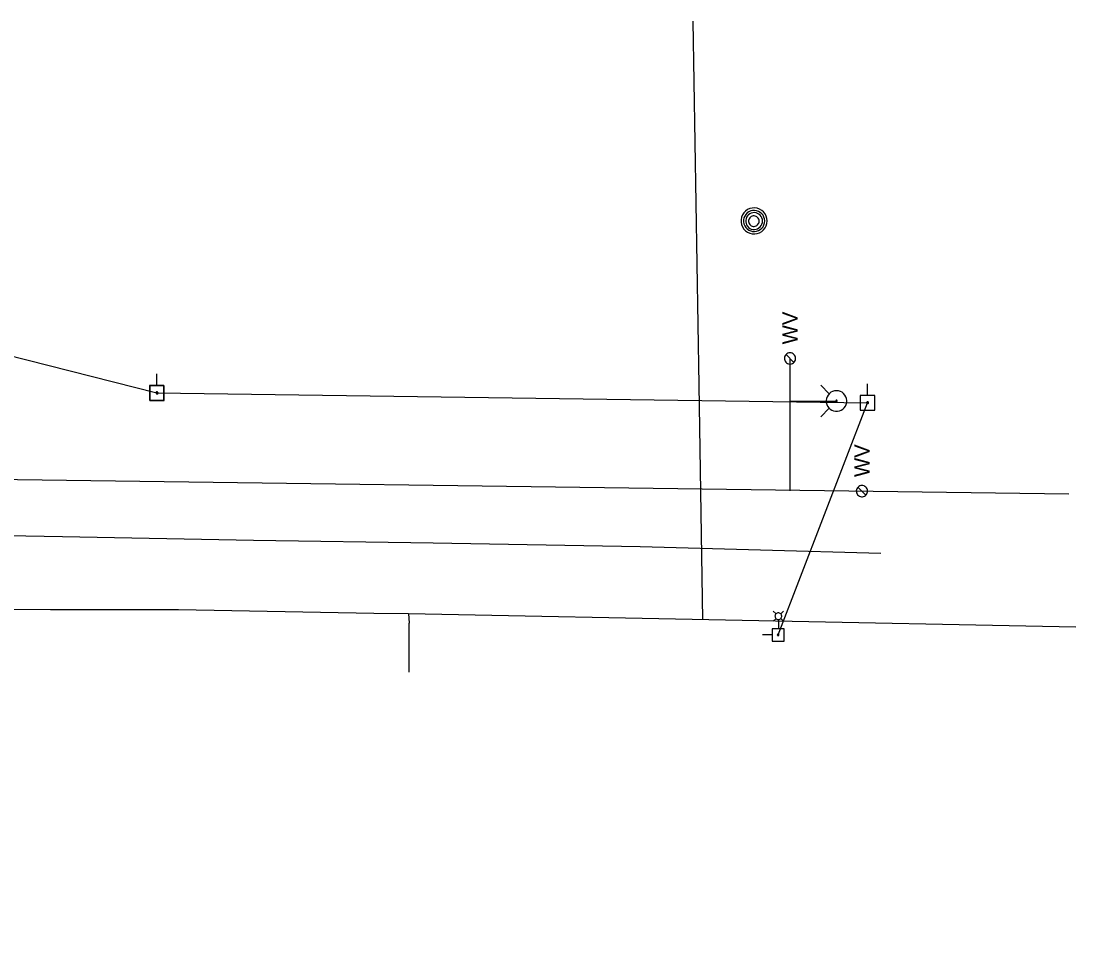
# Model space of a CAD drawing. Extents: x 600849 to 606371, y 330010 to 403088.
# Drawn here: x 604937 to 605204.3, y 339225 to 339457.4 of the extents above; entities that cross this region are included whole.
import ezdxf

# ---------------------------------------------------------------- set-up
doc = ezdxf.new("R2010")
doc.units = 0
for name, color, linetype in [('E_LTG', 7, 'Continuous'), ('E_UTL_EPowerPole', 7, 'Continuous'), ('E_UTL_G_UG', 7, 'Continuous'), ('E_UTL_MH', 7, 'Continuous'), ('E_UTL_Overhead', 7, 'Continuous'), ('E_UTL_T_UG', 7, 'Continuous'), ('E_UTL_W', 7, 'Continuous'), ('E_UTL_W_UG', 7, 'Continuous'), ('E_UTL_WHydrant', 7, 'Continuous')]:
    doc.layers.add(name, color=color, linetype=linetype)

msp = doc.modelspace()

# ---------------------------------------------------------------- linework, layer by layer
at = {"layer": 'E_LTG'}
for points in [[(605128.29, 339307.32), (605127.59, 339308.02)], [(605128.29, 339306.13), (605127.59, 339305.43)], [(605128.89, 339307.58), (605128.73, 339307.56), (605128.57, 339307.52), (605128.43, 339307.44), (605128.3, 339307.34), (605128.19, 339307.22), (605128.11, 339307.08), (605128.06, 339306.93), (605128.03, 339306.77), (605128.04, 339306.6), (605128.08, 339306.45), (605128.15, 339306.3), (605128.24, 339306.17), (605128.36, 339306.05), (605128.5, 339305.97), (605128.65, 339305.91), (605128.81, 339305.88), (605128.97, 339305.88), (605129.13, 339305.91), (605129.28, 339305.97), (605129.42, 339306.05), (605129.53, 339306.17), (605129.63, 339306.3), (605129.69, 339306.45), (605129.73, 339306.6), (605129.74, 339306.77), (605129.72, 339306.93), (605129.66, 339307.08), (605129.58, 339307.22), (605129.48, 339307.34), (605129.35, 339307.44), (605129.21, 339307.52), (605129.05, 339307.56), (605128.89, 339307.58)], [(605129.49, 339307.32), (605130.18, 339308.02)], [(605129.49, 339306.13), (605130.18, 339305.43)], [(605128.89, 339305.86), (605128.89, 339303.5)]]:
    msp.add_lwpolyline(points, dxfattribs=at)
at = {"layer": 'E_UTL_EPowerPole'}
for points in [[(604971.39, 339365.15), (604971.39, 339368.06)], [(604971.46, 339365.07), (604971.46, 339367.98)], [(604973.23, 339365.15), (604969.54, 339365.15)], [(604969.54, 339365.15), (604969.54, 339361.46)], [(604973.31, 339365.07), (604969.62, 339365.07)], [(604969.62, 339365.07), (604969.62, 339361.38)], [(604973.23, 339361.46), (604973.23, 339365.15)], [(604973.31, 339361.38), (604973.31, 339365.07)], [(605151.45, 339362.62), (605151.45, 339365.53)], [(604971.66, 339363.31), (604971.65, 339363.35), (604971.64, 339363.4), (604971.62, 339363.44), (604971.59, 339363.47), (604971.56, 339363.5), (604971.52, 339363.53), (604971.47, 339363.54), (604971.43, 339363.55), (604971.38, 339363.54), (604971.34, 339363.53), (604971.3, 339363.51), (604971.26, 339363.49), (604971.23, 339363.46), (604971.21, 339363.42), (604971.19, 339363.38), (604971.18, 339363.33), (604971.18, 339363.29), (604971.19, 339363.24), (604971.21, 339363.2), (604971.23, 339363.16), (604971.26, 339363.13), (604971.3, 339363.1), (604971.34, 339363.08), (604971.38, 339363.07), (604971.43, 339363.07), (604971.47, 339363.08), (604971.52, 339363.09), (604971.56, 339363.11), (604971.59, 339363.14), (604971.62, 339363.18), (604971.64, 339363.22), (604971.65, 339363.26), (604971.66, 339363.31)], [(604971.73, 339363.22), (604971.73, 339363.27), (604971.72, 339363.31), (604971.7, 339363.35), (604971.67, 339363.39), (604971.63, 339363.42), (604971.59, 339363.44), (604971.55, 339363.46), (604971.51, 339363.46), (604971.46, 339363.46), (604971.42, 339363.45), (604971.38, 339363.43), (604971.34, 339363.4), (604971.31, 339363.37), (604971.28, 339363.33), (604971.27, 339363.29), (604971.26, 339363.25), (604971.26, 339363.2), (604971.27, 339363.16), (604971.28, 339363.11), (604971.31, 339363.08), (604971.34, 339363.04), (604971.38, 339363.02), (604971.42, 339363), (604971.46, 339362.99), (604971.51, 339362.99), (604971.55, 339362.99), (604971.59, 339363.01), (604971.63, 339363.03), (604971.67, 339363.06), (604971.7, 339363.1), (604971.72, 339363.14), (604971.73, 339363.18), (604971.73, 339363.22)], [(605153.3, 339362.62), (605149.61, 339362.62)], [(605149.61, 339362.62), (605149.61, 339358.93)], [(605153.3, 339358.93), (605153.3, 339362.62)], [(604969.54, 339361.46), (604973.23, 339361.46)], [(604969.62, 339361.38), (604973.31, 339361.38)], [(605151.72, 339360.77), (605151.72, 339360.82), (605151.71, 339360.86), (605151.69, 339360.9), (605151.66, 339360.94), (605151.62, 339360.97), (605151.58, 339360.99), (605151.54, 339361.01), (605151.5, 339361.01), (605151.45, 339361.01), (605151.41, 339361), (605151.37, 339360.98), (605151.33, 339360.95), (605151.3, 339360.92), (605151.27, 339360.88), (605151.26, 339360.84), (605151.25, 339360.8), (605151.25, 339360.75), (605151.26, 339360.71), (605151.27, 339360.66), (605151.3, 339360.63), (605151.33, 339360.59), (605151.37, 339360.57), (605151.41, 339360.55), (605151.45, 339360.54), (605151.5, 339360.54), (605151.54, 339360.54), (605151.58, 339360.56), (605151.62, 339360.58), (605151.66, 339360.61), (605151.69, 339360.65), (605151.71, 339360.69), (605151.72, 339360.73), (605151.72, 339360.77)], [(605149.61, 339358.93), (605153.3, 339358.93)], [(605130.36, 339303.5), (605127.28, 339303.5)], [(605127.28, 339303.5), (605127.28, 339300.42)], [(605130.36, 339300.42), (605130.36, 339303.5)], [(605127.28, 339301.96), (605124.86, 339301.96)], [(605128.82, 339302.19), (605128.78, 339302.18), (605128.74, 339302.17), (605128.71, 339302.15), (605128.68, 339302.13), (605128.65, 339302.1), (605128.64, 339302.07), (605128.62, 339302.03), (605128.62, 339302), (605128.62, 339301.96), (605128.63, 339301.92), (605128.64, 339301.89), (605128.67, 339301.86), (605128.69, 339301.83), (605128.72, 339301.81), (605128.76, 339301.8), (605128.8, 339301.79), (605128.83, 339301.79), (605128.87, 339301.8), (605128.91, 339301.81), (605128.94, 339301.83), (605128.97, 339301.86), (605128.99, 339301.89), (605129, 339301.92), (605129.01, 339301.96), (605129.01, 339302), (605129.01, 339302.03), (605129, 339302.07), (605128.98, 339302.1), (605128.95, 339302.13), (605128.92, 339302.15), (605128.89, 339302.17), (605128.85, 339302.18), (605128.82, 339302.19)], [(605127.28, 339300.42), (605130.36, 339300.42)]]:
    msp.add_lwpolyline(points, dxfattribs=at)
at = {"layer": 'E_UTL_G_UG'}
for p, q in [((605108.8, 339365.26), (605107.28, 339457.42)), ((605109.78, 339305.91), (605108.8, 339365.26)), ((605035.2, 339307.44), (605204.27, 339303.98)), ((605035.36, 339292.51), (605035.36, 339304.95))]:
    msp.add_line(p, q, dxfattribs=at)
for points in [[(604848.74, 339224.99), (604839.38, 339263.68), (604833.64, 339289.73), (604829.38, 339309.27), (604842.98, 339310.1), (604884.47, 339308.8), (604885.27, 339308.62), (604944.46, 339308.43), (604976.87, 339308.43), (605026.37, 339307.52), (605035.2, 339307.44)], [(605035.2, 339307.44), (605035.36, 339304.95)]]:
    msp.add_lwpolyline(points, dxfattribs=at)
at = {"layer": 'E_UTL_MH'}
for points in [[(605126.05, 339406.81), (605125.99, 339407.44), (605125.81, 339408.04), (605125.52, 339408.6), (605125.13, 339409.09), (605124.66, 339409.5), (605124.12, 339409.81), (605123.52, 339410.02), (605122.9, 339410.11), (605122.28, 339410.08), (605121.67, 339409.93), (605121.1, 339409.67), (605120.58, 339409.31), (605120.15, 339408.85), (605119.81, 339408.32), (605119.58, 339407.74), (605119.46, 339407.13), (605119.46, 339406.5), (605119.58, 339405.88), (605119.81, 339405.3), (605120.15, 339404.77), (605120.58, 339404.32), (605121.1, 339403.95), (605121.67, 339403.69), (605122.28, 339403.54), (605122.9, 339403.52), (605123.52, 339403.6), (605124.12, 339403.81), (605124.66, 339404.12), (605125.13, 339404.53), (605125.52, 339405.03), (605125.81, 339405.58), (605125.99, 339406.19), (605126.05, 339406.81)], [(605125.43, 339406.81), (605125.38, 339407.31), (605125.24, 339407.8), (605125.01, 339408.25), (605124.69, 339408.65), (605124.31, 339408.99), (605123.87, 339409.24), (605123.38, 339409.41), (605122.88, 339409.48), (605122.37, 339409.46), (605121.88, 339409.34), (605121.41, 339409.13), (605121, 339408.83), (605120.65, 339408.46), (605120.37, 339408.03), (605120.18, 339407.56), (605120.09, 339407.06), (605120.09, 339406.55), (605120.18, 339406.05), (605120.37, 339405.58), (605120.65, 339405.15), (605121, 339404.78), (605121.41, 339404.49), (605121.88, 339404.28), (605122.37, 339404.16), (605122.88, 339404.13), (605123.38, 339404.21), (605123.87, 339404.37), (605124.31, 339404.63), (605124.69, 339404.96), (605125.01, 339405.36), (605125.24, 339405.81), (605125.38, 339406.3), (605125.43, 339406.81)], [(605124.87, 339406.78), (605124.83, 339407.18), (605124.71, 339407.57), (605124.53, 339407.93), (605124.28, 339408.25), (605123.97, 339408.51), (605123.62, 339408.72), (605123.24, 339408.85), (605122.84, 339408.91), (605122.43, 339408.89), (605122.04, 339408.79), (605121.67, 339408.62), (605121.34, 339408.39), (605121.06, 339408.09), (605120.85, 339407.75), (605120.7, 339407.38), (605120.62, 339406.98), (605120.62, 339406.58), (605120.7, 339406.18), (605120.85, 339405.8), (605121.06, 339405.46), (605121.34, 339405.17), (605121.67, 339404.93), (605122.04, 339404.77), (605122.43, 339404.67), (605122.84, 339404.65), (605123.24, 339404.71), (605123.62, 339404.84), (605123.97, 339405.04), (605124.28, 339405.31), (605124.53, 339405.63), (605124.71, 339405.99), (605124.83, 339406.38), (605124.87, 339406.78)], [(605124.01, 339406.76), (605123.99, 339407.02), (605123.92, 339407.26), (605123.8, 339407.48), (605123.64, 339407.68), (605123.45, 339407.85), (605123.23, 339407.97), (605122.99, 339408.06), (605122.74, 339408.09), (605122.49, 339408.08), (605122.24, 339408.02), (605122.01, 339407.92), (605121.81, 339407.77), (605121.63, 339407.59), (605121.5, 339407.37), (605121.4, 339407.14), (605121.35, 339406.89), (605121.35, 339406.64), (605121.4, 339406.39), (605121.5, 339406.15), (605121.63, 339405.94), (605121.81, 339405.76), (605122.01, 339405.61), (605122.24, 339405.5), (605122.49, 339405.44), (605122.74, 339405.43), (605122.99, 339405.47), (605123.23, 339405.55), (605123.45, 339405.68), (605123.64, 339405.84), (605123.8, 339406.04), (605123.92, 339406.27), (605123.99, 339406.51), (605124.01, 339406.76)]]:
    msp.add_lwpolyline(points, dxfattribs=at)
at = {"layer": 'E_UTL_Overhead'}
for points in [[(604485.37, 339456.11), (604639.72, 339429.19), (604682.95, 339430.26), (604817.61, 339402.27), (604971.42, 339363.31), (605151.48, 339360.77)], [(605128.82, 339301.99), (605151.48, 339360.77)]]:
    msp.add_lwpolyline(points, dxfattribs=at)
at = {"layer": 'E_UTL_T_UG'}
msp.add_lwpolyline([(604802.47, 339324.93), (604802.34, 339330.16), (604815.04, 339329.07), (604833.78, 339328.51), (604905.77, 339327.69), (604947.48, 339326.87), (604995.92, 339325.96), (605041.41, 339325.29), (605093.86, 339324.38), (605154.88, 339322.71)], dxfattribs=at)
at = {"layer": 'E_UTL_W'}
for points in [[(605131.84, 339373.42), (605131.57, 339373.39), (605131.31, 339373.32), (605131.07, 339373.19), (605130.86, 339373.02), (605130.68, 339372.82), (605130.54, 339372.58), (605130.45, 339372.33), (605130.42, 339372.06), (605130.43, 339371.79), (605130.49, 339371.52), (605130.6, 339371.28), (605130.76, 339371.06), (605130.96, 339370.87), (605131.19, 339370.72), (605131.44, 339370.62), (605131.7, 339370.57), (605131.98, 339370.57), (605132.24, 339370.62), (605132.49, 339370.72), (605132.72, 339370.87), (605132.92, 339371.06), (605133.07, 339371.28), (605133.19, 339371.52), (605133.25, 339371.79), (605133.26, 339372.06), (605133.23, 339372.33), (605133.14, 339372.58), (605133, 339372.82), (605132.82, 339373.02), (605132.61, 339373.19), (605132.37, 339373.32), (605132.11, 339373.39), (605131.84, 339373.42)], [(605132.85, 339370.98), (605130.83, 339373)], [(605150.06, 339339.82), (605149.79, 339339.79), (605149.53, 339339.72), (605149.29, 339339.59), (605149.08, 339339.42), (605148.9, 339339.22), (605148.76, 339338.98), (605148.67, 339338.73), (605148.64, 339338.46), (605148.65, 339338.19), (605148.71, 339337.93), (605148.82, 339337.68), (605148.98, 339337.46), (605149.18, 339337.27), (605149.41, 339337.12), (605149.66, 339337.02), (605149.92, 339336.97), (605150.2, 339336.97), (605150.46, 339337.02), (605150.71, 339337.12), (605150.94, 339337.27), (605151.14, 339337.46), (605151.29, 339337.68), (605151.41, 339337.93), (605151.47, 339338.19), (605151.48, 339338.46), (605151.45, 339338.73), (605151.36, 339338.98), (605151.22, 339339.22), (605151.04, 339339.42), (605150.83, 339339.59), (605150.59, 339339.72), (605150.33, 339339.79), (605150.06, 339339.82)], [(605151.07, 339337.38), (605149.05, 339339.4)]]:
    msp.add_lwpolyline(points, dxfattribs=at)
at = {"layer": 'E_UTL_W_UG'}
for points in [[(605131.84, 339338.5), (605131.84, 339371.99)], [(605131.84, 339361.21), (605143.62, 339361.21)], [(604847.84, 339340.15), (604855.54, 339342.44), (605202.5, 339337.67)]]:
    msp.add_lwpolyline(points, dxfattribs=at)
at = {"layer": 'E_UTL_WHydrant'}
for points in [[(605141.78, 339363.05), (605139.64, 339365.19)], [(605143.62, 339363.83), (605143.12, 339363.79), (605142.64, 339363.65), (605142.2, 339363.42), (605141.81, 339363.11), (605141.48, 339362.73), (605141.23, 339362.3), (605141.07, 339361.83), (605141, 339361.34), (605141.02, 339360.84), (605141.14, 339360.35), (605141.35, 339359.9), (605141.64, 339359.49), (605142, 339359.15), (605142.42, 339358.88), (605142.88, 339358.69), (605143.37, 339358.6), (605143.87, 339358.6), (605144.36, 339358.69), (605144.82, 339358.88), (605145.24, 339359.15), (605145.6, 339359.49), (605145.89, 339359.9), (605146.1, 339360.35), (605146.22, 339360.84), (605146.24, 339361.34), (605146.17, 339361.83), (605146.01, 339362.3), (605145.76, 339362.73), (605145.43, 339363.11), (605145.04, 339363.42), (605144.59, 339363.65), (605144.12, 339363.79), (605143.62, 339363.83)], [(605143.62, 339361.41), (605143.58, 339361.41), (605143.54, 339361.4), (605143.51, 339361.38), (605143.48, 339361.36), (605143.46, 339361.33), (605143.44, 339361.29), (605143.42, 339361.26), (605143.42, 339361.22), (605143.42, 339361.18), (605143.43, 339361.15), (605143.45, 339361.11), (605143.47, 339361.08), (605143.5, 339361.05), (605143.53, 339361.03), (605143.56, 339361.02), (605143.6, 339361.01), (605143.64, 339361.01), (605143.68, 339361.02), (605143.71, 339361.03), (605143.74, 339361.05), (605143.77, 339361.08), (605143.79, 339361.11), (605143.81, 339361.15), (605143.82, 339361.18), (605143.82, 339361.22), (605143.81, 339361.26), (605143.8, 339361.29), (605143.78, 339361.33), (605143.76, 339361.36), (605143.73, 339361.38), (605143.69, 339361.4), (605143.66, 339361.41), (605143.62, 339361.41)], [(605141.78, 339359.38), (605139.64, 339357.23)]]:
    msp.add_lwpolyline(points, dxfattribs=at)

# ---------------------------------------------------------------- texts
at = {"layer": 'E_UTL_W'}
for p in [(605133.76, 339375.56), (605151.98, 339341.96)]:
    msp.add_text('WV', height=3.85, rotation=90, dxfattribs=at).set_placement(p)

doc.saveas('drawing.dxf')
